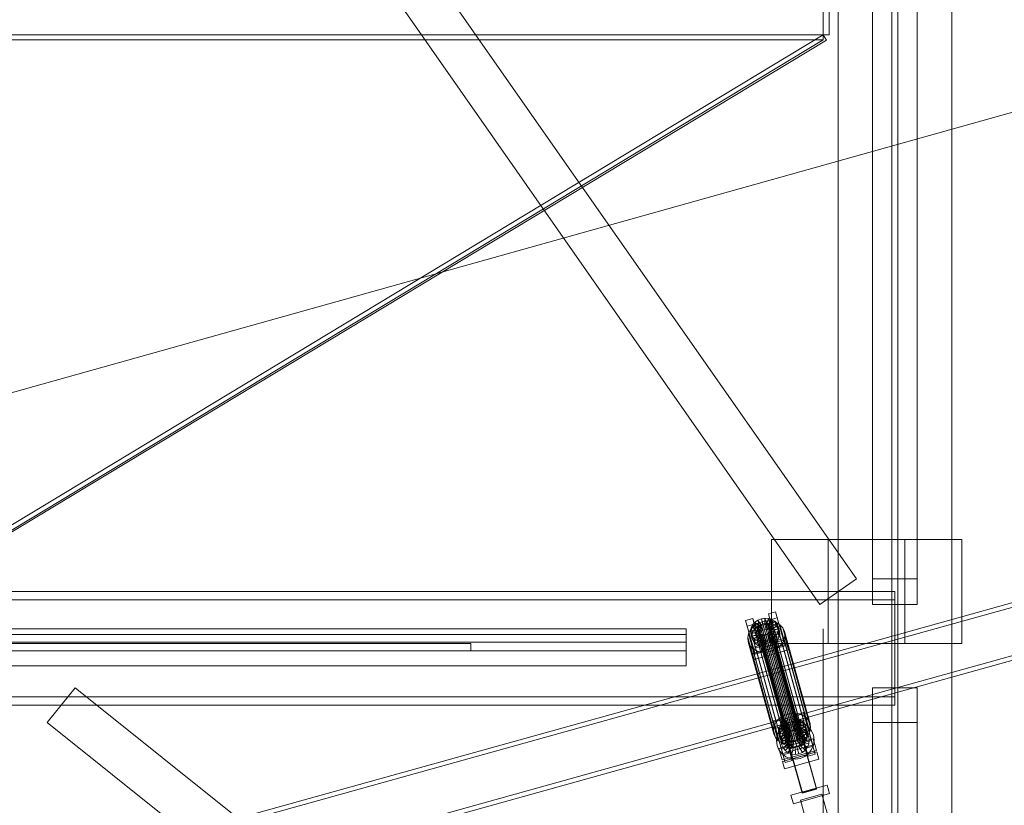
# Model space of a CAD drawing. Header units: millimetres. Extents: x -2233 to 61924, y -68080 to 6847.
# Tile 665 of 1022: x 3716 to 5043, y 1362 to 2421. Entities that reach past the tile are written whole.
import ezdxf

# ---------------------------------------------------------------- set-up
doc = ezdxf.new("R2010")
doc.units = ezdxf.units.MM
for name, color, linetype, lineweight in [('COTAS_O', 1, 'Continuous', 0), ('COTAS_P', 1, 'Continuous', 0), ('lateral_C01', 7, 'Continuous', 0), ('lateral_tolva', 7, 'Continuous', 0)]:
    doc.layers.add(name, color=color, linetype=linetype, lineweight=lineweight)
doc.dimstyles.new('R19_100', dxfattribs={"dimtxt": 250, "dimasz": 150, "dimexe": 150, "dimexo": 80, "dimgap": 100, "dimtad": 1, "dimtih": 1, "dimtoh": 1, "dimdsep": 46, "dimcen": 0.09, "dimadec": 0, "dimazin": 0, "dimtfac": 1, "dimtdec": 4, "dimtofl": 0, "dimtmove": 0, "dimatfit": 3, "dimfxl": 1, "dimtolj": 1, "dimtzin": 0, "dimarcsym": 0})

# ---------------------------------------------------------------- blocks, each defined once
blk = doc.blocks.new('DIM_R27_1')
at = {"layer": 'COTAS_P'}
for p, q in [((807.3, 1106.7), (9950.7, 3666.7)), ((9950.7, 3666.7), (9794.1, 3669.6)), ((9950.7, 3666.7), (9818.4, 3582.9)), ((10193.4, 2800), (9950.7, 3666.7)), ((807.3, 1106.7), (939.7, 1190.4)), ((1050, 240), (807.3, 1106.7)), ((807.3, 1106.7), (963.9, 1103.8))]:
    blk.add_line(p, q, dxfattribs=at)
blk.add_text('9495 P', height=250, rotation=15.6414, dxfattribs=at).set_placement((5352.1, 2483))
blk = doc.blocks.new('DIM_R27_21')
at = {"layer": 'COTAS_O'}
for p, q in [((1349.2, 1600), (1349.2, 700)), ((4799.2, 1600), (4799.2, 700)), ((1349.2, 700), (1499.2, 745)), ((4799.2, 700), (4649.2, 745)), ((1349.2, 700), (4799.2, 700)), ((1349.2, 700), (1499.2, 655)), ((4799.2, 700), (4649.2, 655))]:
    blk.add_line(p, q, dxfattribs=at)
blk.add_text('3450 O', height=250, dxfattribs=at).set_placement((3074.2, 800))

msp = doc.modelspace()

# ---------------------------------------------------------------- linework, layer by layer
at = {"layer": 'lateral_C01'}
for p, q in [((5678.578, 1808.733), (4734.419, 1546.12)), ((4736.026, 1540.34), (5680.186, 1802.953)), ((4752.863, 1479.808), (5697.022, 1742.421)), ((5698.63, 1736.641), (4754.471, 1474.028)), ((4725.274, 1619.867), (4734.904, 1622.564)), ((4727.426, 1612.131), (4725.274, 1619.867)), ((4725.274, 1619.867), (4735.907, 1582.013)), ((4734.904, 1622.564), (4737.055, 1614.827)), ((4745.536, 1584.709), (4734.904, 1622.564)), ((4694.459, 1611.24), (4704.089, 1613.936)), ((4696.611, 1603.503), (4694.459, 1611.24)), ((4694.459, 1611.24), (4705.092, 1573.385)), ((4706.241, 1606.2), (4696.611, 1603.503)), ((4704.016, 1605.184), (4707.137, 1608.626)), ((4704.089, 1613.936), (4706.241, 1606.2)), ((4714.721, 1576.082), (4704.089, 1613.936)), ((4705.287, 1603.292), (4710.624, 1606.945)), ((4706.241, 1606.2), (4716.873, 1568.345)), ((4707.137, 1608.626), (4711.129, 1611.358)), ((4713.87, 1603.144), (4707.137, 1608.626)), ((4707.137, 1608.626), (4708.981, 1601.995)), ((4710.624, 1606.945), (4716.763, 1609.4)), ((4710.624, 1606.945), (4745.207, 1482.611)), ((4711.129, 1611.358), (4715.721, 1613.195)), ((4715.761, 1604.438), (4711.129, 1611.358)), ((4711.129, 1611.358), (4712.973, 1604.727)), ((4717.566, 1606.563), (4712.973, 1604.727)), ((4713.563, 1604.249), (4715.454, 1605.544)), ((4715.454, 1605.544), (4717.629, 1606.413)), ((4715.454, 1605.544), (4755.57, 1461.315)), ((4715.721, 1613.195), (4720.6, 1614.01)), ((4717.936, 1605.308), (4715.721, 1613.195)), ((4715.721, 1613.195), (4717.566, 1606.563)), ((4716.763, 1609.4), (4723.285, 1610.49)), ((4716.763, 1609.4), (4751.346, 1485.066)), ((4722.444, 1607.379), (4717.566, 1606.563)), ((4717.566, 1606.563), (4719.781, 1598.677)), ((4717.629, 1606.413), (4719.94, 1606.8)), ((4717.629, 1606.413), (4757.745, 1462.185)), ((4720.247, 1605.694), (4717.936, 1605.308)), ((4719.94, 1606.8), (4722.229, 1606.676)), ((4719.94, 1606.8), (4760.056, 1462.571)), ((4720.247, 1605.694), (4720.6, 1614.01)), ((4722.537, 1605.571), (4720.247, 1605.694)), ((4722.092, 1599.063), (4720.247, 1605.694)), ((4720.6, 1614.01), (4725.433, 1613.748)), ((4720.6, 1614.01), (4722.444, 1607.379)), ((4722.444, 1607.379), (4722.092, 1599.063)), ((4722.229, 1606.676), (4724.341, 1606.05)), ((4722.229, 1606.676), (4762.346, 1462.448)), ((4727.278, 1607.117), (4722.444, 1607.379)), ((4722.537, 1605.571), (4725.433, 1613.748)), ((4724.648, 1604.945), (4722.537, 1605.571)), ((4724.381, 1598.939), (4722.537, 1605.571)), ((4723.285, 1610.49), (4729.746, 1610.141)), ((4723.285, 1610.49), (4757.868, 1486.155)), ((4724.341, 1606.05), (4726.131, 1604.966)), ((4724.341, 1606.05), (4764.457, 1461.822)), ((4727.278, 1607.117), (4724.381, 1598.939)), ((4724.648, 1604.945), (4729.891, 1612.428)), ((4725.433, 1613.748), (4729.891, 1612.428)), ((4725.433, 1613.748), (4727.278, 1607.117)), ((4726.439, 1603.861), (4733.671, 1610.139)), ((4731.736, 1605.797), (4726.493, 1598.314)), ((4731.736, 1605.797), (4727.278, 1607.117)), ((4737.055, 1614.827), (4727.426, 1612.131)), ((4738.059, 1574.277), (4727.426, 1612.131)), ((4727.785, 1602.391), (4736.514, 1607.037)), ((4729.746, 1610.141), (4735.706, 1608.376)), ((4729.746, 1610.141), (4764.329, 1485.806)), ((4729.891, 1612.428), (4733.671, 1610.139)), ((4729.891, 1612.428), (4731.736, 1605.797)), ((4735.515, 1603.508), (4731.736, 1605.797)), ((4733.671, 1610.139), (4736.514, 1607.037)), ((4733.671, 1610.139), (4735.515, 1603.508)), ((4735.706, 1608.376), (4740.758, 1605.315)), ((4735.706, 1608.376), (4770.289, 1484.041)), ((4736.514, 1607.037), (4738.226, 1603.333)), ((4736.514, 1607.037), (4738.358, 1600.406)), ((4737.055, 1614.827), (4747.688, 1576.973)), ((4707.244, 1565.649), (4696.611, 1603.503)), ((4697.307, 1587.939), (4698.393, 1593.454)), ((4698.393, 1593.454), (4701.115, 1598.691)), ((4698.393, 1593.454), (4732.977, 1469.119)), ((4701.115, 1598.691), (4705.287, 1603.292)), ((4701.115, 1598.691), (4735.698, 1474.356)), ((4701.168, 1597.141), (4701.98, 1601.266)), ((4711.043, 1597.704), (4701.168, 1597.141)), ((4701.168, 1597.141), (4703.012, 1590.509)), ((4701.634, 1593.088), (4701.168, 1597.141)), ((4711.263, 1595.784), (4701.634, 1593.088)), ((4701.634, 1593.088), (4703.478, 1586.457)), ((4703.346, 1589.384), (4701.634, 1593.088)), ((4701.98, 1601.266), (4704.016, 1605.184)), ((4711.427, 1599.658), (4701.98, 1601.266)), ((4701.98, 1601.266), (4703.825, 1594.635)), ((4703.825, 1594.635), (4703.012, 1590.509)), ((4712.074, 1594.03), (4703.346, 1589.384)), ((4705.861, 1598.552), (4703.825, 1594.635)), ((4703.825, 1594.635), (4713.272, 1593.027)), ((4712.392, 1601.514), (4704.016, 1605.184)), ((4704.016, 1605.184), (4705.861, 1598.552)), ((4705.287, 1603.292), (4739.87, 1478.958)), ((4708.981, 1601.995), (4705.861, 1598.552)), ((4705.861, 1598.552), (4714.236, 1594.882)), ((4713.421, 1592.56), (4706.189, 1586.282)), ((4712.973, 1604.727), (4708.981, 1601.995)), ((4708.981, 1601.995), (4715.714, 1596.513)), ((4710.735, 1598.809), (4711.12, 1600.763)), ((4710.956, 1596.889), (4710.735, 1598.809)), ((4710.735, 1598.809), (4750.851, 1454.581)), ((4711.767, 1595.135), (4710.956, 1596.889)), ((4710.956, 1596.889), (4751.072, 1452.661)), ((4711.427, 1599.658), (4711.043, 1597.704)), ((4712.887, 1591.073), (4711.043, 1597.704)), ((4711.043, 1597.704), (4711.263, 1595.784)), ((4711.12, 1600.763), (4712.084, 1602.619)), ((4711.12, 1600.763), (4751.236, 1456.535)), ((4713.108, 1589.153), (4711.263, 1595.784)), ((4711.263, 1595.784), (4712.074, 1594.03)), ((4712.392, 1601.514), (4711.427, 1599.658)), ((4713.272, 1593.027), (4711.427, 1599.658)), ((4713.114, 1593.665), (4711.767, 1595.135)), ((4711.767, 1595.135), (4751.883, 1450.907)), ((4713.919, 1587.398), (4712.074, 1594.03)), ((4712.074, 1594.03), (4713.421, 1592.56)), ((4712.084, 1602.619), (4713.563, 1604.249)), ((4712.084, 1602.619), (4752.201, 1458.39)), ((4713.87, 1603.144), (4712.392, 1601.514)), ((4714.236, 1594.882), (4712.392, 1601.514)), ((4712.887, 1591.073), (4713.272, 1593.027)), ((4712.973, 1604.727), (4717.606, 1597.807)), ((4714.904, 1592.581), (4713.114, 1593.665)), ((4713.114, 1593.665), (4753.23, 1449.437)), ((4713.272, 1593.027), (4714.236, 1594.882)), ((4715.266, 1585.929), (4713.421, 1592.56)), ((4713.421, 1592.56), (4715.211, 1591.476)), ((4713.563, 1604.249), (4753.679, 1460.021)), ((4715.761, 1604.438), (4713.87, 1603.144)), ((4715.714, 1596.513), (4713.87, 1603.144)), ((4714.236, 1594.882), (4715.714, 1596.513)), ((4717.016, 1591.956), (4714.904, 1592.581)), ((4714.904, 1592.581), (4755.02, 1448.353)), ((4715.714, 1596.513), (4717.606, 1597.807)), ((4717.936, 1605.308), (4715.761, 1604.438)), ((4717.606, 1597.807), (4715.761, 1604.438)), ((4717.606, 1597.807), (4719.781, 1598.677)), ((4719.781, 1598.677), (4717.936, 1605.308)), ((4721.616, 1592.218), (4719.305, 1591.832)), ((4719.781, 1598.677), (4722.092, 1599.063)), ((4723.791, 1593.088), (4721.616, 1592.218)), ((4721.616, 1592.218), (4761.733, 1447.99)), ((4722.092, 1599.063), (4724.381, 1598.939)), ((4725.682, 1594.382), (4723.791, 1593.088)), ((4723.791, 1593.088), (4763.908, 1448.86)), ((4724.099, 1591.983), (4725.99, 1593.277)), ((4724.381, 1598.939), (4726.493, 1598.314)), ((4726.439, 1603.861), (4724.648, 1604.945)), ((4726.493, 1598.314), (4724.648, 1604.945)), ((4727.161, 1596.013), (4725.682, 1594.382)), ((4725.682, 1594.382), (4765.799, 1450.154)), ((4725.99, 1593.277), (4727.468, 1594.908)), ((4725.99, 1593.277), (4732.723, 1587.795)), ((4727.834, 1586.646), (4725.99, 1593.277)), ((4726.131, 1604.966), (4727.478, 1603.497)), ((4726.131, 1604.966), (4766.248, 1460.738)), ((4727.785, 1602.391), (4726.439, 1603.861)), ((4728.283, 1597.23), (4726.439, 1603.861)), ((4726.493, 1598.314), (4728.283, 1597.23)), ((4728.125, 1597.868), (4727.161, 1596.013)), ((4727.161, 1596.013), (4767.277, 1451.784)), ((4727.468, 1594.908), (4728.432, 1596.763)), ((4727.468, 1594.908), (4735.843, 1591.238)), ((4729.312, 1588.276), (4727.468, 1594.908)), ((4727.478, 1603.497), (4728.289, 1601.742)), ((4727.478, 1603.497), (4767.594, 1459.268)), ((4728.597, 1600.637), (4727.785, 1602.391)), ((4729.63, 1595.76), (4727.785, 1602.391)), ((4728.51, 1599.823), (4728.125, 1597.868)), ((4728.125, 1597.868), (4768.241, 1453.64)), ((4735.515, 1603.508), (4728.283, 1597.23)), ((4728.283, 1597.23), (4729.63, 1595.76)), ((4728.289, 1601.742), (4728.51, 1599.823)), ((4768.406, 1457.514), (4728.289, 1601.742)), ((4728.432, 1596.763), (4728.817, 1598.717)), ((4728.432, 1596.763), (4737.879, 1595.155)), ((4730.277, 1590.132), (4728.432, 1596.763)), ((4728.51, 1599.823), (4768.626, 1455.594)), ((4738.226, 1603.333), (4728.597, 1600.637)), ((4728.597, 1600.637), (4730.441, 1594.006)), ((4728.817, 1598.717), (4728.597, 1600.637)), ((4728.817, 1598.717), (4738.692, 1599.281)), ((4730.662, 1592.086), (4728.817, 1598.717)), ((4738.358, 1600.406), (4729.63, 1595.76)), ((4729.63, 1595.76), (4730.441, 1594.006)), ((4730.441, 1594.006), (4740.071, 1596.702)), ((4730.441, 1594.006), (4730.662, 1592.086)), ((4740.537, 1592.649), (4730.662, 1592.086)), ((4738.358, 1600.406), (4735.515, 1603.508)), ((4737.879, 1595.155), (4735.843, 1591.238)), ((4738.692, 1599.281), (4737.879, 1595.155)), ((4737.879, 1595.155), (4739.724, 1588.524)), ((4740.071, 1596.702), (4738.226, 1603.333)), ((4738.226, 1603.333), (4738.692, 1599.281)), ((4740.071, 1596.702), (4738.358, 1600.406)), ((4738.692, 1599.281), (4740.537, 1592.649)), ((4739.724, 1588.524), (4740.537, 1592.649)), ((4740.537, 1592.649), (4740.071, 1596.702)), ((4740.758, 1605.315), (4744.559, 1601.168)), ((4740.758, 1605.315), (4775.341, 1480.981)), ((4744.559, 1601.168), (4746.849, 1596.217)), ((4744.559, 1601.168), (4779.142, 1476.834)), ((4746.849, 1596.217), (4747.471, 1590.799)), ((4781.432, 1471.882), (4746.849, 1596.217)), ((4697.93, 1582.521), (4697.307, 1587.939)), ((4697.307, 1587.939), (4731.89, 1463.604)), ((4700.219, 1577.57), (4697.93, 1582.521)), ((4697.93, 1582.521), (4732.513, 1458.186)), ((4701.76, 1574.154), (4747.982, 1587.095)), ((4703.012, 1590.509), (4712.887, 1591.073)), ((4703.012, 1590.509), (4703.478, 1586.457)), ((4703.346, 1589.384), (4705.191, 1582.753)), ((4706.189, 1586.282), (4703.346, 1589.384)), ((4703.478, 1586.457), (4713.108, 1589.153)), ((4703.478, 1586.457), (4705.191, 1582.753)), ((4750.134, 1579.359), (4703.912, 1566.417)), ((4750.197, 1579.209), (4703.975, 1566.267)), ((4705.191, 1582.753), (4713.919, 1587.398)), ((4705.191, 1582.753), (4708.034, 1579.651)), ((4706.189, 1586.282), (4708.034, 1579.651)), ((4709.968, 1583.993), (4706.189, 1586.282)), ((4708.034, 1579.651), (4715.266, 1585.929)), ((4708.034, 1579.651), (4711.813, 1577.362)), ((4715.211, 1591.476), (4709.968, 1583.993)), ((4709.968, 1583.993), (4711.813, 1577.362)), ((4714.427, 1582.673), (4709.968, 1583.993)), ((4711.813, 1577.362), (4717.056, 1584.845)), ((4713.108, 1589.153), (4712.887, 1591.073)), ((4713.919, 1587.398), (4713.108, 1589.153)), ((4715.266, 1585.929), (4713.919, 1587.398)), ((4717.323, 1590.851), (4714.427, 1582.673)), ((4714.427, 1582.673), (4716.271, 1576.041)), ((4719.26, 1582.411), (4714.427, 1582.673)), ((4717.056, 1584.845), (4715.211, 1591.476)), ((4715.211, 1591.476), (4717.323, 1590.851)), ((4717.056, 1584.845), (4715.266, 1585.929)), ((4716.271, 1576.041), (4719.168, 1584.219)), ((4716.283, 1574.183), (4735.542, 1579.575)), ((4735.611, 1579.33), (4716.352, 1573.937)), ((4719.305, 1591.832), (4717.016, 1591.956)), ((4717.016, 1591.956), (4757.132, 1447.727)), ((4719.168, 1584.219), (4717.056, 1584.845)), ((4719.168, 1584.219), (4717.323, 1590.851)), ((4717.323, 1590.851), (4719.613, 1590.727)), ((4721.457, 1584.095), (4719.168, 1584.219)), ((4719.613, 1590.727), (4719.26, 1582.411)), ((4724.139, 1583.227), (4719.26, 1582.411)), ((4719.26, 1582.411), (4721.104, 1575.78)), ((4719.305, 1591.832), (4759.421, 1447.604)), ((4719.613, 1590.727), (4721.924, 1591.113)), ((4721.457, 1584.095), (4719.613, 1590.727)), ((4721.104, 1575.78), (4721.457, 1584.095)), ((4723.768, 1584.482), (4721.457, 1584.095)), ((4721.924, 1591.113), (4724.099, 1591.983)), ((4721.924, 1591.113), (4724.139, 1583.227)), ((4723.768, 1584.482), (4721.924, 1591.113)), ((4725.943, 1585.352), (4723.768, 1584.482)), ((4725.983, 1576.595), (4723.768, 1584.482)), ((4724.099, 1591.983), (4728.731, 1585.063)), ((4725.943, 1585.352), (4724.099, 1591.983)), ((4728.731, 1585.063), (4724.139, 1583.227)), ((4724.139, 1583.227), (4725.983, 1576.595)), ((4727.834, 1586.646), (4725.943, 1585.352)), ((4730.575, 1578.432), (4725.943, 1585.352)), ((4729.312, 1588.276), (4727.834, 1586.646)), ((4734.567, 1581.164), (4727.834, 1586.646)), ((4732.723, 1587.795), (4728.731, 1585.063)), ((4728.731, 1585.063), (4730.575, 1578.432)), ((4730.277, 1590.132), (4729.312, 1588.276)), ((4737.688, 1584.606), (4729.312, 1588.276)), ((4730.662, 1592.086), (4730.277, 1590.132)), ((4739.724, 1588.524), (4730.277, 1590.132)), ((4730.575, 1578.432), (4734.567, 1581.164)), ((4735.843, 1591.238), (4732.723, 1587.795)), ((4732.723, 1587.795), (4734.567, 1581.164)), ((4734.567, 1581.164), (4737.688, 1584.606)), ((4735.542, 1579.575), (4735.611, 1579.33)), ((4790.174, 1384.465), (4735.542, 1579.575)), ((4735.611, 1579.33), (4790.242, 1384.219)), ((4735.843, 1591.238), (4737.688, 1584.606)), ((4745.536, 1584.709), (4735.907, 1582.013)), ((4735.907, 1582.013), (4738.059, 1574.277)), ((4737.688, 1584.606), (4739.724, 1588.524)), ((4743.663, 1580.047), (4739.492, 1575.445)), ((4746.385, 1585.284), (4743.663, 1580.047)), ((4743.663, 1580.047), (4778.246, 1455.712)), ((4747.688, 1576.973), (4745.536, 1584.709)), ((4747.471, 1590.799), (4746.385, 1585.284)), ((4746.385, 1585.284), (4780.968, 1460.949)), ((4747.471, 1590.799), (4782.054, 1466.465)), ((4747.982, 1587.095), (4750.134, 1579.359)), ((4750.197, 1579.209), (4747.982, 1587.095)), ((4750.134, 1579.359), (4752.349, 1571.473)), ((4752.349, 1571.473), (4750.197, 1579.209)), ((4704.02, 1573.423), (4700.219, 1577.57)), ((4700.219, 1577.57), (4734.803, 1453.235)), ((4703.912, 1566.417), (4701.76, 1574.154)), ((4701.76, 1574.154), (4703.975, 1566.267)), ((4706.127, 1558.531), (4703.912, 1566.417)), ((4703.975, 1566.267), (4706.127, 1558.531)), ((4709.072, 1570.362), (4704.02, 1573.423)), ((4704.02, 1573.423), (4738.603, 1449.088)), ((4714.721, 1576.082), (4705.092, 1573.385)), ((4705.092, 1573.385), (4707.244, 1565.649)), ((4706.127, 1558.531), (4752.349, 1571.473)), ((4707.244, 1565.649), (4716.873, 1568.345)), ((4715.032, 1568.597), (4709.072, 1570.362)), ((4709.072, 1570.362), (4743.655, 1446.028)), ((4711.813, 1577.362), (4716.271, 1576.041)), ((4716.873, 1568.345), (4714.721, 1576.082)), ((4721.493, 1568.248), (4715.032, 1568.597)), ((4715.032, 1568.597), (4749.615, 1444.263)), ((4716.271, 1576.041), (4721.104, 1575.78)), ((4716.352, 1573.937), (4716.283, 1574.183)), ((4770.914, 1379.072), (4716.283, 1574.183)), ((4770.983, 1378.827), (4716.352, 1573.937)), ((4721.104, 1575.78), (4725.983, 1576.595)), ((4728.016, 1569.338), (4721.493, 1568.248)), ((4721.493, 1568.248), (4756.076, 1443.913)), ((4725.983, 1576.595), (4730.575, 1578.432)), ((4734.154, 1571.793), (4728.016, 1569.338)), ((4728.016, 1569.338), (4762.599, 1445.003)), ((4739.492, 1575.445), (4734.154, 1571.793)), ((4734.154, 1571.793), (4768.738, 1447.458)), ((4738.059, 1574.277), (4747.688, 1576.973)), ((4739.492, 1575.445), (4774.075, 1451.111)), ((4734.419, 1546.12), (3790.259, 1283.507)), ((3791.867, 1277.726), (4736.026, 1540.34)), ((4752.863, 1479.808), (4734.419, 1546.12)), ((4734.419, 1546.12), (4736.026, 1540.34)), ((4736.026, 1540.34), (4754.471, 1474.028)), ((4757.868, 1486.155), (4751.346, 1485.066)), ((4764.329, 1485.806), (4757.868, 1486.155)), ((4762.931, 1484.481), (4772.561, 1487.177)), ((4772.561, 1487.177), (4774.713, 1479.441)), ((4783.194, 1449.323), (4772.561, 1487.177)), ((3808.703, 1217.195), (4752.863, 1479.808)), ((4754.471, 1474.028), (3810.311, 1211.415)), ((4732.116, 1475.853), (4741.746, 1478.549)), ((4734.268, 1468.117), (4732.116, 1475.853)), ((4732.116, 1475.853), (4742.749, 1437.999)), ((4735.698, 1474.356), (4732.977, 1469.119)), ((4739.87, 1478.958), (4735.698, 1474.356)), ((4745.207, 1482.611), (4739.87, 1478.958)), ((4741.673, 1469.797), (4744.794, 1473.239)), ((4741.746, 1478.549), (4743.898, 1470.813)), ((4752.379, 1440.695), (4741.746, 1478.549)), ((4744.794, 1473.239), (4748.786, 1475.971)), ((4751.527, 1467.757), (4744.794, 1473.239)), ((4744.794, 1473.239), (4746.638, 1466.608)), ((4751.346, 1485.066), (4745.207, 1482.611)), ((4748.374, 1471.422), (4754.471, 1474.028)), ((4748.786, 1475.971), (4753.378, 1477.808)), ((4753.418, 1469.052), (4748.786, 1475.971)), ((4748.786, 1475.971), (4750.631, 1469.34)), ((4753.378, 1477.808), (4758.257, 1478.623)), ((4755.593, 1469.922), (4753.378, 1477.808)), ((4753.378, 1477.808), (4755.223, 1471.177)), ((4754.471, 1474.028), (4761.035, 1474.967)), ((4757.904, 1470.308), (4758.257, 1478.623)), ((4758.257, 1478.623), (4763.09, 1478.362)), ((4758.257, 1478.623), (4760.102, 1471.992)), ((4760.194, 1470.184), (4763.09, 1478.362)), ((4761.035, 1474.967), (4767.618, 1474.175)), ((4762.306, 1469.559), (4767.548, 1477.041)), ((4765.083, 1476.744), (4762.931, 1484.481)), ((4762.931, 1484.481), (4773.564, 1446.626)), ((4763.09, 1478.362), (4767.548, 1477.041)), ((4763.09, 1478.362), (4764.935, 1471.731)), ((4764.096, 1468.474), (4771.328, 1474.752)), ((4770.289, 1484.041), (4764.329, 1485.806)), ((4774.713, 1479.441), (4765.083, 1476.744)), ((4775.716, 1438.89), (4765.083, 1476.744)), ((4765.71, 1474.682), (4775.34, 1477.379)), ((4765.71, 1474.682), (4778.652, 1428.46)), ((4767.548, 1477.041), (4771.328, 1474.752)), ((4767.548, 1477.041), (4769.393, 1470.41)), ((4767.618, 1474.175), (4773.772, 1471.706)), ((4775.341, 1480.981), (4770.289, 1484.041)), ((4771.328, 1474.752), (4774.171, 1471.65)), ((4771.328, 1474.752), (4773.172, 1468.121)), ((4774.713, 1479.441), (4785.345, 1441.586)), ((4788.282, 1431.156), (4775.34, 1477.379)), ((4779.142, 1476.834), (4775.341, 1480.981)), ((4781.432, 1471.882), (4779.142, 1476.834)), ((4732.977, 1469.119), (4731.89, 1463.604)), ((4731.89, 1463.604), (4732.513, 1458.186)), ((4743.898, 1470.813), (4734.268, 1468.117)), ((4744.901, 1430.262), (4734.268, 1468.117)), ((4734.895, 1466.055), (4744.525, 1468.751)), ((4734.895, 1466.055), (4747.837, 1419.832)), ((4736.712, 1455.867), (4739.181, 1462.021)), ((4738.825, 1461.754), (4739.637, 1465.879)), ((4748.7, 1462.317), (4738.825, 1461.754)), ((4738.825, 1461.754), (4740.669, 1455.123)), ((4739.291, 1457.701), (4738.825, 1461.754)), ((4739.181, 1462.021), (4743.159, 1467.327)), ((4748.92, 1460.397), (4739.291, 1457.701)), ((4739.637, 1465.879), (4741.673, 1469.797)), ((4749.085, 1464.271), (4739.637, 1465.879)), ((4739.637, 1465.879), (4741.482, 1459.248)), ((4743.518, 1463.166), (4741.482, 1459.248)), ((4750.049, 1466.127), (4741.673, 1469.797)), ((4741.673, 1469.797), (4743.518, 1463.166)), ((4743.159, 1467.327), (4748.374, 1471.422)), ((4746.638, 1466.608), (4743.518, 1463.166)), ((4743.518, 1463.166), (4751.893, 1459.496)), ((4743.898, 1470.813), (4754.53, 1432.958)), ((4757.467, 1422.528), (4744.525, 1468.751)), ((4744.759, 1458.884), (4747.734, 1462.852)), ((4750.631, 1469.34), (4746.638, 1466.608)), ((4746.638, 1466.608), (4753.372, 1461.126)), ((4747.734, 1462.852), (4751.635, 1465.915)), ((4754.884, 1455.861), (4747.734, 1462.852)), ((4749.085, 1464.271), (4748.7, 1462.317)), ((4750.544, 1455.686), (4748.7, 1462.317)), ((4748.7, 1462.317), (4748.92, 1460.397)), ((4750.765, 1453.766), (4748.92, 1460.397)), ((4748.92, 1460.397), (4749.732, 1458.643)), ((4750.049, 1466.127), (4749.085, 1464.271)), ((4750.929, 1457.64), (4749.085, 1464.271)), ((4751.527, 1467.757), (4750.049, 1466.127)), ((4751.893, 1459.496), (4750.049, 1466.127)), ((4755.223, 1471.177), (4750.631, 1469.34)), ((4750.631, 1469.34), (4755.263, 1462.42)), ((4753.418, 1469.052), (4751.527, 1467.757)), ((4753.372, 1461.126), (4751.527, 1467.757)), ((4751.635, 1465.915), (4756.196, 1467.865)), ((4756.732, 1457.312), (4751.635, 1465.915)), ((4751.893, 1459.496), (4753.372, 1461.126)), ((4753.679, 1460.021), (4752.201, 1458.39)), ((4753.372, 1461.126), (4755.263, 1462.42)), ((4755.593, 1469.922), (4753.418, 1469.052)), ((4755.263, 1462.42), (4753.418, 1469.052)), ((4755.57, 1461.315), (4753.679, 1460.021)), ((4760.102, 1471.992), (4755.223, 1471.177)), ((4755.223, 1471.177), (4757.438, 1463.29)), ((4755.263, 1462.42), (4757.438, 1463.29)), ((4757.745, 1462.185), (4755.57, 1461.315)), ((4757.904, 1470.308), (4755.593, 1469.922)), ((4757.438, 1463.29), (4755.593, 1469.922)), ((4756.196, 1467.865), (4761.106, 1468.567)), ((4758.892, 1458.235), (4756.196, 1467.865)), ((4757.438, 1463.29), (4759.749, 1463.677)), ((4760.056, 1462.571), (4757.745, 1462.185)), ((4760.194, 1470.184), (4757.904, 1470.308)), ((4759.749, 1463.677), (4757.904, 1470.308)), ((4760.102, 1471.992), (4759.749, 1463.677)), ((4759.749, 1463.677), (4762.038, 1463.553)), ((4762.346, 1462.448), (4760.056, 1462.571)), ((4764.935, 1471.731), (4760.102, 1471.992)), ((4762.306, 1469.559), (4760.194, 1470.184)), ((4762.038, 1463.553), (4760.194, 1470.184)), ((4761.218, 1458.568), (4761.106, 1468.567)), ((4761.106, 1468.567), (4766.031, 1467.975)), ((4764.935, 1471.731), (4762.038, 1463.553)), ((4762.038, 1463.553), (4764.15, 1462.927)), ((4764.096, 1468.474), (4762.306, 1469.559)), ((4764.15, 1462.927), (4762.306, 1469.559)), ((4764.457, 1461.822), (4762.346, 1462.448)), ((4763.551, 1458.287), (4766.031, 1467.975)), ((4763.647, 1457.89), (4765.125, 1459.521)), ((4765.442, 1467.005), (4764.096, 1468.474)), ((4765.94, 1461.843), (4764.096, 1468.474)), ((4769.393, 1470.41), (4764.15, 1462.927)), ((4764.15, 1462.927), (4765.94, 1461.843)), ((4766.248, 1460.738), (4764.457, 1461.822)), ((4769.393, 1470.41), (4764.935, 1471.731)), ((4765.125, 1459.521), (4766.089, 1461.376)), ((4765.125, 1459.521), (4773.501, 1455.851)), ((4766.969, 1452.89), (4765.125, 1459.521)), ((4765.442, 1467.005), (4774.171, 1471.65)), ((4766.254, 1465.25), (4765.442, 1467.005)), ((4767.287, 1460.374), (4765.442, 1467.005)), ((4765.731, 1457.412), (4770.634, 1466.128)), ((4773.172, 1468.121), (4765.94, 1461.843)), ((4765.94, 1461.843), (4767.287, 1460.374)), ((4766.031, 1467.975), (4770.634, 1466.128)), ((4766.089, 1461.376), (4766.474, 1463.331)), ((4766.089, 1461.376), (4775.537, 1459.768)), ((4767.934, 1454.745), (4766.089, 1461.376)), ((4767.594, 1459.268), (4766.248, 1460.738)), ((4775.883, 1467.947), (4766.254, 1465.25)), ((4766.254, 1465.25), (4768.098, 1458.619)), ((4766.474, 1463.331), (4766.254, 1465.25)), ((4766.474, 1463.331), (4776.349, 1463.894)), ((4768.319, 1456.699), (4766.474, 1463.331)), ((4776.015, 1465.019), (4767.287, 1460.374)), ((4767.287, 1460.374), (4768.098, 1458.619)), ((4767.611, 1456.003), (4774.603, 1463.153)), ((4768.098, 1458.619), (4777.728, 1461.315)), ((4773.172, 1468.121), (4769.393, 1470.41)), ((4770.634, 1466.128), (4774.603, 1463.153)), ((4776.015, 1465.019), (4773.172, 1468.121)), ((4775.537, 1459.768), (4773.501, 1455.851)), ((4773.772, 1471.706), (4779.077, 1467.729)), ((4774.171, 1471.65), (4775.883, 1467.947)), ((4774.171, 1471.65), (4776.015, 1465.019)), ((4774.603, 1463.153), (4777.666, 1459.252)), ((4776.349, 1463.894), (4775.537, 1459.768)), ((4775.537, 1459.768), (4777.381, 1453.137)), ((4777.728, 1461.315), (4775.883, 1467.947)), ((4775.883, 1467.947), (4776.349, 1463.894)), ((4777.728, 1461.315), (4776.015, 1465.019)), ((4776.349, 1463.894), (4778.194, 1457.263)), ((4778.194, 1457.263), (4777.728, 1461.315)), ((4778.246, 1455.712), (4780.968, 1460.949)), ((4779.077, 1467.729), (4783.172, 1462.514)), ((4780.968, 1460.949), (4782.054, 1466.465)), ((4782.054, 1466.465), (4781.432, 1471.882)), ((4783.172, 1462.514), (4785.778, 1456.417)), ((4732.513, 1458.186), (4734.803, 1453.235)), ((4734.803, 1453.235), (4738.603, 1449.088)), ((4735.921, 1449.284), (4736.712, 1455.867)), ((4736.86, 1442.72), (4735.921, 1449.284)), ((4738.603, 1449.088), (4743.655, 1446.028)), ((4739.291, 1457.701), (4741.135, 1451.07)), ((4741.003, 1453.998), (4739.291, 1457.701)), ((4739.417, 1438.767), (4785.639, 1451.709)), ((4741.482, 1459.248), (4740.669, 1455.123)), ((4740.669, 1455.123), (4750.544, 1455.686)), ((4740.669, 1455.123), (4741.135, 1451.07)), ((4749.732, 1458.643), (4741.003, 1453.998)), ((4741.003, 1453.998), (4742.848, 1447.366)), ((4743.846, 1450.895), (4741.003, 1453.998)), ((4741.135, 1451.07), (4750.765, 1453.766)), ((4741.135, 1451.07), (4742.848, 1447.366)), ((4741.482, 1459.248), (4750.929, 1457.64)), ((4742.32, 1449.356), (4742.912, 1454.28)), ((4752.32, 1449.468), (4742.32, 1449.356)), ((4743.023, 1444.446), (4742.32, 1449.356)), ((4742.848, 1447.366), (4751.576, 1452.012)), ((4742.848, 1447.366), (4745.691, 1444.264)), ((4742.912, 1454.28), (4744.759, 1458.884)), ((4752.6, 1451.8), (4742.912, 1454.28)), ((4752.652, 1447.142), (4743.023, 1444.446)), ((4751.078, 1457.174), (4743.846, 1450.895)), ((4743.846, 1450.895), (4745.691, 1444.264)), ((4747.626, 1448.606), (4743.846, 1450.895)), ((4753.475, 1453.981), (4744.759, 1458.884)), ((4745.691, 1444.264), (4752.923, 1450.542)), ((4752.868, 1456.089), (4747.626, 1448.606)), ((4747.626, 1448.606), (4749.47, 1441.975)), ((4752.084, 1447.286), (4747.626, 1448.606)), ((4749.47, 1441.975), (4754.713, 1449.458)), ((4751.576, 1452.012), (4749.732, 1458.643)), ((4749.732, 1458.643), (4751.078, 1457.174)), ((4750.544, 1455.686), (4750.929, 1457.64)), ((4750.765, 1453.766), (4750.544, 1455.686)), ((4751.576, 1452.012), (4750.765, 1453.766)), ((4751.236, 1456.535), (4750.851, 1454.581)), ((4750.851, 1454.581), (4751.072, 1452.661)), ((4750.929, 1457.64), (4751.893, 1459.496)), ((4751.072, 1452.661), (4751.883, 1450.907)), ((4752.923, 1450.542), (4751.078, 1457.174)), ((4751.078, 1457.174), (4752.868, 1456.089)), ((4752.201, 1458.39), (4751.236, 1456.535)), ((4752.923, 1450.542), (4751.576, 1452.012)), ((4751.883, 1450.907), (4753.23, 1449.437)), ((4754.98, 1455.464), (4752.084, 1447.286)), ((4752.084, 1447.286), (4753.928, 1440.655)), ((4756.917, 1447.025), (4752.084, 1447.286)), ((4752.32, 1449.468), (4752.6, 1451.8)), ((4752.652, 1447.142), (4752.32, 1449.468)), ((4752.6, 1451.8), (4753.475, 1453.981)), ((4753.576, 1444.981), (4752.652, 1447.142)), ((4754.713, 1449.458), (4752.868, 1456.089)), ((4752.868, 1456.089), (4754.98, 1455.464)), ((4754.713, 1449.458), (4752.923, 1450.542)), ((4753.23, 1449.437), (4755.02, 1448.353)), ((4753.475, 1453.981), (4754.884, 1455.861)), ((4753.928, 1440.655), (4756.825, 1448.833)), ((4756.825, 1448.833), (4754.713, 1449.458)), ((4754.884, 1455.861), (4756.732, 1457.312)), ((4756.825, 1448.833), (4754.98, 1455.464)), ((4754.98, 1455.464), (4757.27, 1455.34)), ((4755.02, 1448.353), (4757.132, 1447.727)), ((4756.732, 1457.312), (4758.892, 1458.235)), ((4759.114, 1448.709), (4756.825, 1448.833)), ((4757.27, 1455.34), (4756.917, 1447.025)), ((4761.796, 1447.84), (4756.917, 1447.025)), ((4756.917, 1447.025), (4758.761, 1440.393)), ((4757.132, 1447.727), (4759.421, 1447.604)), ((4757.27, 1455.34), (4759.581, 1455.726)), ((4759.114, 1448.709), (4757.27, 1455.34)), ((4758.761, 1440.393), (4759.114, 1448.709)), ((4758.892, 1458.235), (4761.218, 1458.568)), ((4761.425, 1449.095), (4759.114, 1448.709)), ((4759.421, 1447.604), (4761.733, 1447.99)), ((4759.581, 1455.726), (4761.756, 1456.596)), ((4759.581, 1455.726), (4761.796, 1447.84)), ((4761.425, 1449.095), (4759.581, 1455.726)), ((4761.218, 1458.568), (4763.551, 1458.287)), ((4763.6, 1449.965), (4761.425, 1449.095)), ((4763.64, 1441.209), (4761.425, 1449.095)), ((4761.733, 1447.99), (4763.908, 1448.86)), ((4761.756, 1456.596), (4763.647, 1457.89)), ((4761.756, 1456.596), (4766.388, 1449.676)), ((4763.6, 1449.965), (4761.756, 1456.596)), ((4766.388, 1449.676), (4761.796, 1447.84)), ((4761.796, 1447.84), (4763.64, 1441.209)), ((4762.599, 1445.003), (4768.738, 1447.458)), ((4763.551, 1458.287), (4765.731, 1457.412)), ((4765.491, 1451.259), (4763.6, 1449.965)), ((4768.232, 1443.045), (4763.6, 1449.965)), ((4763.647, 1457.89), (4770.38, 1452.409)), ((4765.491, 1451.259), (4763.647, 1457.89)), ((4763.908, 1448.86), (4765.799, 1450.154)), ((4766.969, 1452.89), (4765.491, 1451.259)), ((4772.225, 1445.777), (4765.491, 1451.259)), ((4765.731, 1457.412), (4767.611, 1456.003)), ((4765.799, 1450.154), (4767.277, 1451.784)), ((4770.38, 1452.409), (4766.388, 1449.676)), ((4766.388, 1449.676), (4768.232, 1443.045)), ((4767.934, 1454.745), (4766.969, 1452.89)), ((4775.345, 1449.22), (4766.969, 1452.89)), ((4767.277, 1451.784), (4768.241, 1453.64)), ((4768.406, 1457.514), (4767.594, 1459.268)), ((4767.611, 1456.003), (4769.062, 1454.155)), ((4768.319, 1456.699), (4767.934, 1454.745)), ((4777.381, 1453.137), (4767.934, 1454.745)), ((4768.098, 1458.619), (4768.319, 1456.699)), ((4768.241, 1453.64), (4768.626, 1455.594)), ((4778.194, 1457.263), (4768.319, 1456.699)), ((4768.626, 1455.594), (4768.406, 1457.514)), ((4768.738, 1447.458), (4774.075, 1451.111)), ((4769.062, 1454.155), (4777.666, 1459.252)), ((4769.062, 1454.155), (4769.986, 1451.995)), ((4770.038, 1447.336), (4769.163, 1445.156)), ((4779.615, 1454.691), (4769.986, 1451.995)), ((4769.986, 1451.995), (4770.318, 1449.669)), ((4770.318, 1449.669), (4770.038, 1447.336)), ((4770.038, 1447.336), (4779.725, 1444.857)), ((4770.318, 1449.669), (4780.318, 1449.781)), ((4773.501, 1455.851), (4770.38, 1452.409)), ((4770.38, 1452.409), (4772.225, 1445.777)), ((4772.225, 1445.777), (4775.345, 1449.22)), ((4773.501, 1455.851), (4775.345, 1449.22)), ((4783.194, 1449.323), (4773.564, 1446.626)), ((4773.564, 1446.626), (4775.716, 1438.89)), ((4774.075, 1451.111), (4778.246, 1455.712)), ((4775.345, 1449.22), (4777.381, 1453.137)), ((4777.381, 1453.137), (4778.194, 1457.263)), ((4777.666, 1459.252), (4779.615, 1454.691)), ((4779.615, 1454.691), (4780.318, 1449.781)), ((4780.318, 1449.781), (4779.725, 1444.857)), ((4785.345, 1441.586), (4783.194, 1449.323)), ((4785.639, 1451.709), (4787.791, 1443.972)), ((4787.855, 1443.822), (4785.639, 1451.709)), ((4785.778, 1456.417), (4786.717, 1449.853)), ((4786.717, 1449.853), (4785.926, 1443.269)), ((4739.465, 1436.623), (4736.86, 1442.72)), ((4741.569, 1431.031), (4739.417, 1438.767)), ((4739.417, 1438.767), (4741.632, 1430.881)), ((4743.561, 1431.408), (4739.465, 1436.623)), ((4787.791, 1443.972), (4741.569, 1431.031)), ((4787.855, 1443.822), (4741.632, 1430.881)), ((4752.379, 1440.695), (4742.749, 1437.999)), ((4742.749, 1437.999), (4744.901, 1430.262)), ((4744.972, 1439.885), (4743.023, 1444.446)), ((4743.655, 1446.028), (4749.615, 1444.263)), ((4743.784, 1423.144), (4790.006, 1436.086)), ((4744.409, 1420.949), (4790.631, 1433.891)), ((4753.576, 1444.981), (4744.972, 1439.885)), ((4748.035, 1435.984), (4744.972, 1439.885)), ((4745.691, 1444.264), (4749.47, 1441.975)), ((4755.027, 1443.134), (4748.035, 1435.984)), ((4752.004, 1433.009), (4748.035, 1435.984)), ((4749.47, 1441.975), (4753.928, 1440.655)), ((4749.615, 1444.263), (4756.076, 1443.913)), ((4756.906, 1441.724), (4752.004, 1433.009)), ((4756.607, 1431.162), (4752.004, 1433.009)), ((4754.53, 1432.958), (4752.379, 1440.695)), ((4755.027, 1443.134), (4753.576, 1444.981)), ((4753.863, 1439.073), (4773.122, 1444.466)), ((4754.087, 1438.273), (4753.863, 1439.073)), ((4770.606, 1379.284), (4753.863, 1439.073)), ((4753.928, 1440.655), (4758.761, 1440.393)), ((4773.346, 1443.667), (4754.087, 1438.273)), ((4770.83, 1378.485), (4754.087, 1438.273)), ((4756.906, 1441.724), (4755.027, 1443.134)), ((4756.076, 1443.913), (4762.599, 1445.003)), ((4759.087, 1440.849), (4756.607, 1431.162)), ((4759.087, 1440.849), (4756.906, 1441.724)), ((4758.761, 1440.393), (4763.64, 1441.209)), ((4761.42, 1440.569), (4759.087, 1440.849)), ((4763.745, 1440.902), (4761.42, 1440.569)), ((4761.42, 1440.569), (4761.532, 1430.57)), ((4763.64, 1441.209), (4768.232, 1443.045)), ((4765.906, 1441.825), (4763.745, 1440.902)), ((4763.745, 1440.902), (4766.442, 1431.272)), ((4767.754, 1443.276), (4765.906, 1441.825)), ((4765.906, 1441.825), (4771.003, 1433.221)), ((4771.003, 1433.221), (4766.442, 1431.272)), ((4769.163, 1445.156), (4767.754, 1443.276)), ((4767.754, 1443.276), (4774.904, 1436.285)), ((4768.232, 1443.045), (4772.225, 1445.777)), ((4769.163, 1445.156), (4777.879, 1440.253)), ((4774.904, 1436.285), (4771.003, 1433.221)), ((4773.122, 1444.466), (4773.346, 1443.667)), ((4789.865, 1384.678), (4773.122, 1444.466)), ((4773.346, 1443.667), (4790.089, 1383.878)), ((4777.879, 1440.253), (4774.904, 1436.285)), ((4775.716, 1438.89), (4785.345, 1441.586)), ((4779.725, 1444.857), (4777.879, 1440.253)), ((4783.457, 1437.115), (4779.479, 1431.81)), ((4785.926, 1443.269), (4783.457, 1437.115)), ((4787.791, 1443.972), (4790.006, 1436.086)), ((4790.006, 1436.086), (4787.855, 1443.822)), ((4793.328, 1424.261), (4790.631, 1433.891)), ((4743.784, 1423.144), (4741.569, 1431.031)), ((4741.632, 1430.881), (4743.784, 1423.144)), ((4748.866, 1427.431), (4743.561, 1431.408)), ((4744.409, 1420.949), (4747.105, 1411.32)), ((4744.901, 1430.262), (4754.53, 1432.958)), ((4747.105, 1411.32), (4793.328, 1424.261)), ((4747.837, 1419.832), (4757.467, 1422.528)), ((4755.02, 1424.962), (4748.866, 1427.431)), ((4761.603, 1424.17), (4755.02, 1424.962)), ((4761.532, 1430.57), (4756.607, 1431.162)), ((4777.15, 1430.116), (4757.89, 1424.724)), ((4770.724, 1378.887), (4757.89, 1424.724)), ((4766.442, 1431.272), (4761.532, 1430.57)), ((4768.167, 1425.109), (4761.603, 1424.17)), ((4774.264, 1427.715), (4768.167, 1425.109)), ((4779.479, 1431.81), (4774.264, 1427.715)), ((4777.15, 1430.116), (4789.983, 1384.279)), ((4778.652, 1428.46), (4788.282, 1431.156)), ((4755.625, 1375.698), (4804.544, 1389.394)), ((4789.865, 1384.678), (4770.606, 1379.284)), ((4789.983, 1384.279), (4770.724, 1378.887)), ((4770.83, 1378.485), (4790.089, 1383.878)), ((4790.174, 1384.465), (4770.914, 1379.072)), ((4770.983, 1378.827), (4790.242, 1384.219)), ((4790.089, 1383.878), (4789.865, 1384.678)), ((4790.242, 1384.219), (4790.174, 1384.465)), ((4807.779, 1377.838), (4804.544, 1389.394)), ((4755.625, 1375.698), (4758.86, 1364.142)), ((4758.86, 1364.142), (4807.779, 1377.838)), ((4768.336, 1368.872), (4797.225, 1376.96)), ((4768.336, 1368.872), (4794.366, 1275.901)), ((4770.606, 1379.284), (4770.83, 1378.485)), ((4770.914, 1379.072), (4770.983, 1378.827)), ((4823.255, 1283.989), (4797.225, 1376.96))]:
    msp.add_line(p, q, dxfattribs=at)
at = {"layer": 'lateral_tolva'}
for p, q in [((4799.2, 3300), (4799.2, 2400)), ((4807.2, 2400), (4807.2, 3300)), ((4819.2, 3300), (4819.2, 20)), ((4891.7, 3300), (4891.7, 20)), ((4899.7, 20), (4899.7, 3300)), ((4972.2, 20), (4972.2, 3300)), ((4843.784, 1667.194), (3796.784, 3164.194)), ((4865.7, 3164.194), (4865.7, 1667.194)), ((4925.7, 1667.194), (4925.7, 3164.194)), ((4794.616, 1632.806), (3747.616, 3129.806)), ((4865.7, 1632.806), (4865.7, 3129.806)), ((4925.7, 3129.806), (4925.7, 1632.806)), ((4799.2, 2400), (1349.2, 2400)), ((4799.2, 2393.48), (1349.2, 2393.48)), ((4799.2, 2400), (3474.2, 1600)), ((3474.2, 1593.48), (4799.2, 2393.48)), ((3478.335, 1593.151), (4803.335, 2393.151)), ((4799.2, 2400), (4807.2, 2400)), ((4799.2, 2400), (4803.335, 2393.151)), ((4799.2, 2400), (4799.2, 2393.48)), ((4729.2, 1720), (4909.2, 1720)), ((4729.2, 1720), (4729.2, 1580)), ((4805.7, 1720), (4985.7, 1720)), ((4805.7, 1720), (4805.7, 1580)), ((4909.2, 1580), (4909.2, 1720)), ((4985.7, 1580), (4985.7, 1720)), ((4843.784, 1667.194), (4794.616, 1632.806)), ((4865.7, 1667.194), (4925.7, 1667.194)), ((4865.7, 1632.806), (4865.7, 1667.194)), ((4925.7, 1667.194), (4925.7, 1632.806)), ((1252.7, 1650), (4895.7, 1650)), ((4895.7, 1639), (4895.7, 1650)), ((1252.7, 1639), (4895.7, 1639)), ((4925.7, 1632.806), (4865.7, 1632.806)), ((4895.7, 1508), (4895.7, 1639)), ((2634.2, 1600), (4614.2, 1600)), ((4614.2, 1550), (4614.2, 1600)), ((2634.2, 1592), (4614.2, 1592)), ((2634.2, 1582), (4614.2, 1582)), ((3524.2, 1580), (4324.2, 1580)), ((4324.2, 1570), (4324.2, 1580)), ((4614.2, 1582), (4614.2, 1592)), ((4729.2, 1580), (4909.2, 1580)), ((4805.7, 1580), (4985.7, 1580)), ((2634.2, 1570), (4614.2, 1570)), ((3524.2, 1570), (4324.2, 1570)), ((4614.2, 1550), (4614.2, 1570)), ((2634.2, 1550), (4614.2, 1550)), ((3753.467, 1473.567), (3790.933, 1520.433)), ((4837.933, 683.433), (3790.933, 1520.433)), ((4925.7, 1520.433), (4865.7, 1520.433)), ((4865.7, 1520.433), (4865.7, 683.433)), ((4865.7, 1520.433), (4865.7, 1473.567)), ((4925.7, 683.433), (4925.7, 1520.433)), ((4925.7, 1473.567), (4925.7, 1520.433)), ((1252.7, 1508), (4895.7, 1508)), ((4895.7, 1497), (4895.7, 1508)), ((1252.7, 1497), (4895.7, 1497)), ((4800.467, 636.567), (3753.467, 1473.567)), ((4865.7, 636.567), (4865.7, 1473.567)), ((4865.7, 1473.567), (4925.7, 1473.567)), ((4925.7, 1473.567), (4925.7, 636.567))]:
    msp.add_line(p, q, dxfattribs=at)

# ---------------------------------------------------------------- dimensions: what is measured, and where the dimension line sits
at = {"layer": 'COTAS_O'}
dim = msp.add_aligned_dim(p1=(1349.2, 1600), p2=(4799.2, 1600), distance=-900, text='<> O', dimstyle='R19_100', dxfattribs=at)
dim.commit()
dim.dimension.update_dxf_attribs({"geometry": 'DIM_R27_21', "text_midpoint": (3074.2, 700)})
at = {"layer": 'COTAS_P'}
dim = msp.add_aligned_dim(p1=(1050, 240), p2=(10193.381, 2800), distance=900, text='<> P', dimstyle='R19_100', dxfattribs=at)
dim.commit()
dim.dimension.update_dxf_attribs({"geometry": 'DIM_R27_1', "text_midpoint": (5379.037, 2386.671)})

doc.saveas('drawing.dxf')
